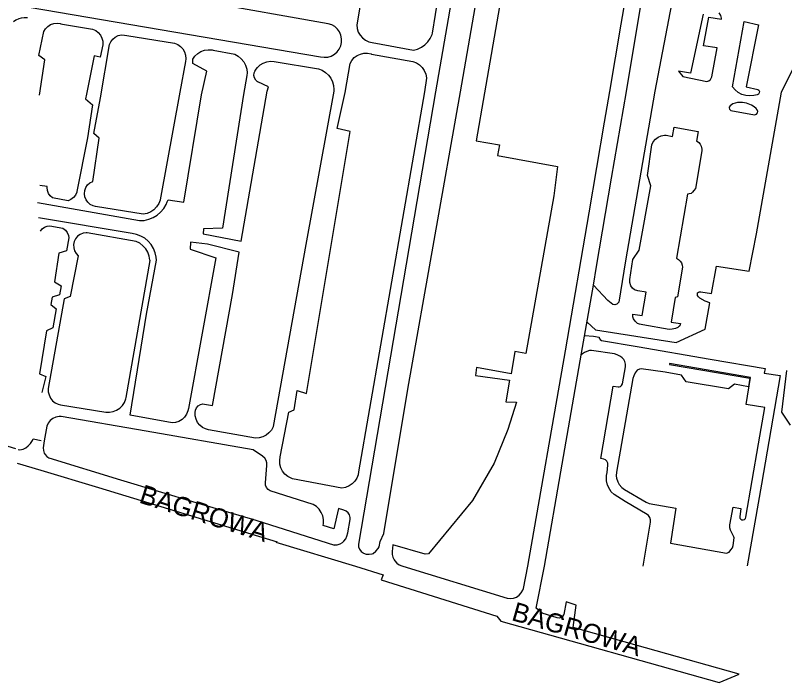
# Model space of a CAD drawing. Extents: x -304109 to -273954, y 21500 to 39796.
# Drawn here: x -288813.5 to -288408.3, y 27938.6 to 28290.1 of the extents above; entities that cross this region are included whole.
import ezdxf

# ---------------------------------------------------------------- set-up
doc = ezdxf.new("R2010")
doc.units = 0
doc.layers.add('krawedzie_ulic', color=7, linetype='Continuous')
doc.layers.add('nazwy_ulic', color=7, linetype='Continuous')

msp = doc.modelspace()

# ---------------------------------------------------------------- linework, layer by layer
at = {"layer": 'krawedzie_ulic'}
for points in [[(-288580.571, 28593.104), (-288596.873, 28499.838), (-288608.319, 28435.198), (-288633.714, 28285.043), (-288633.521, 28283.136), (-288632.938, 28281.298), (-288631.989, 28279.619), (-288630.715, 28278.172), (-288629.17, 28277.017), (-288627.421, 28276.205), (-288625.542, 28275.771), (-288603.838, 28271.76), (-288601.67, 28272.317), (-288599.636, 28273.251), (-288597.8, 28274.531), (-288596.221, 28276.117), (-288594.948, 28277.958), (-288594.023, 28279.997), (-288593.781, 28280.766), (-288590.587, 28300.504), (-288574.944, 28390.127), (-288556.477, 28498.04), (-288542.794, 28574.763)], [(-288580.992, 28314.684), (-288592.183, 28249.728), (-288632.796, 28011.538), (-288632.718, 28010.17), (-288632.251, 28008.882), (-288631.433, 28007.782), (-288630.334, 28006.964), (-288630.216, 28006.903), (-288628.729, 28006.385), (-288627.159, 28006.258), (-288625.608, 28006.528), (-288625.105, 28006.707), (-288623.658, 28007.841), (-288622.489, 28009.26), (-288621.941, 28010.23), (-288621.398, 28013.05), (-288619.48, 28017.176), (-288606.831, 28093.244), (-288579.081, 28249.867), (-288535.519, 28500.316)], [(-288541.331, 28393.889), (-288566.489, 28249.294), (-288570.78, 28224.066), (-288558.472, 28221.807), (-288559.624, 28216.272), (-288527.94, 28210.507), (-288529.899, 28194.951), (-288544.629, 28111.926), (-288550.39, 28112.964), (-288552.34, 28101.352), (-288570.659, 28104.581), (-288571.235, 28100.43), (-288553.261, 28098.008), (-288555.105, 28086.593), (-288549.576, 28086.281), (-288554.184, 28071.983), (-288561.318, 28054.143), (-288572.703, 28034.587), (-288595.861, 28006.453), (-288597.705, 28006.222), (-288614.69, 28011.146), (-288615.057, 28007.766), (-288615.088, 28006.192), (-288614.723, 28004.66), (-288613.985, 28003.269), (-288613.622, 28002.804), (-288612.655, 28001.599), (-288611.413, 28000.681), (-288609.977, 28000.111), (-288609.435, 28000), (-288554.453, 27983.197), (-288552.796, 27982.972), (-288551.134, 27983.146), (-288549.56, 27983.709), (-288548.163, 27984.628), (-288547.024, 27985.852), (-288546.207, 27987.31), (-288545.92, 27988.156), (-288543.62, 28000), (-288523.794, 28113.41), (-288511.264, 28185.994), (-288503.184, 28233.757), (-288500.413, 28250), (-288494.36, 28285.372), (-288483.531, 28348.187)], [(-288509.075, 28148.032), (-288507.459, 28157.789), (-288499.51, 28204.333), (-288491.639, 28250), (-288483.028, 28301.955)], [(-288806.261, 28294.403), (-288652.719, 28268.252), (-288650.857, 28267.996), (-288648.973, 28268.137), (-288647.161, 28268.669), (-288645.5, 28269.571), (-288644.066, 28270.801), (-288642.923, 28272.305), (-288642.12, 28274.015), (-288641.695, 28275.856), (-288641.665, 28277.745), (-288642.033, 28279.598), (-288642.781, 28281.332), (-288643.877, 28282.871), (-288645.272, 28284.145), (-288646.903, 28285.099), (-288648.698, 28285.688), (-288714.178, 28297.184)], [(-288467.919, 28295.965), (-288476.686, 28250.079), (-288492.142, 28160.816), (-288495.673, 28139.059), (-288495.97, 28138.643), (-288496.683, 28137.989), (-288497.692, 28137.692), (-288498.762, 28137.811), (-288501.494, 28139.832), (-288509.075, 28148.032)], [(-288451.246, 28290.787), (-288457.858, 28259.573), (-288464.182, 28260.724), (-288462.026, 28257.847), (-288449.234, 28255.258), (-288448.18, 28255.621), (-288447.32, 28256.329), (-288446.763, 28257.295), (-288446.647, 28257.703), (-288443.916, 28272.95), (-288451.102, 28274.101), (-288448.228, 28289.205), (-288441.616, 28288.054), (-288441.646, 28288.544), (-288442, 28290.015), (-288442.725, 28291.342)], [(-288807.091, 28288.709), (-288808.829, 28288.856), (-288810.554, 28288.605), (-288811.665, 28288.217), (-288813.189, 28287.595), (-288814.518, 28286.626)], [(-288800.779, 28247.978), (-288798.062, 28266.697), (-288801.099, 28268.937), (-288798.547, 28281.542), (-288797.634, 28283.027), (-288796.408, 28284.265), (-288794.932, 28285.193), (-288793.284, 28285.76), (-288791.55, 28285.939), (-288789.821, 28285.719), (-288789.755, 28285.702), (-288772.809, 28282.822), (-288771.215, 28282.109), (-288769.824, 28281.053), (-288768.709, 28279.709), (-288767.927, 28278.147), (-288767.521, 28276.448), (-288767.51, 28274.702), (-288767.534, 28274.503), (-288768.858, 28268.137), (-288772.055, 28268.777), (-288776.052, 28248.618), (-288776.591, 28246.171), (-288772.93, 28242.914), (-288775.574, 28225.617), (-288781.064, 28197.329), (-288781.18, 28196.941), (-288781.886, 28195.439), (-288782.93, 28194.148), (-288784.252, 28193.143), (-288785.775, 28192.482), (-288793.909, 28193.906), (-288795.127, 28194.955), (-288796.049, 28196.272), (-288796.618, 28197.775), (-288796.801, 28199.371), (-288796.768, 28199.96), (-288800.688, 28200.469)], [(-288435.867, 28252.381), (-288429.687, 28286.903), (-288422.069, 28285.177), (-288428.537, 28252.525), (-288422.357, 28251.086), (-288421.921, 28250.703), (-288421.616, 28249.989), (-288421.699, 28249.217), (-288422.151, 28248.585), (-288422.854, 28248.255), (-288424.532, 28247.822), (-288426.668, 28247.643), (-288428.8, 28247.862), (-288430.854, 28248.473), (-288432.76, 28249.455), (-288434.45, 28250.773), (-288435.867, 28252.381)], [(-288764.017, 28274.663), (-288763.304, 28276.227), (-288762.25, 28277.584), (-288760.911, 28278.663), (-288759.36, 28279.403), (-288757.68, 28279.767), (-288755.962, 28279.734), (-288754.745, 28279.462), (-288729.646, 28275.463), (-288727.969, 28274.765), (-288726.484, 28273.719), (-288725.263, 28272.373), (-288724.365, 28270.794), (-288723.834, 28269.056), (-288723.694, 28267.245), (-288723.891, 28265.703), (-288726.814, 28249.578), (-288737.176, 28192.889), (-288737.201, 28192.805), (-288737.975, 28190.909), (-288739.102, 28189.198), (-288740.54, 28187.738), (-288742.233, 28186.585), (-288744.118, 28185.782), (-288746.123, 28185.359), (-288771.338, 28189.429), (-288772.595, 28189.763), (-288774.071, 28190.521), (-288775.324, 28191.609), (-288776.281, 28192.964), (-288776.887, 28194.509), (-288777.108, 28196.153), (-288776.929, 28197.803), (-288776.363, 28199.362), (-288775.441, 28200.742), (-288774.217, 28201.861), (-288772.761, 28202.657), (-288769.304, 28225.45), (-288772.151, 28227.892), (-288768.698, 28246.698), (-288764.017, 28274.663)], [(-288801.836, 28191.53), (-288748.154, 28181.966), (-288745.687, 28182.114), (-288743.276, 28182.657), (-288740.984, 28183.581), (-288738.87, 28184.862), (-288736.991, 28186.468), (-288735.395, 28188.354), (-288734.123, 28190.474), (-288733.516, 28191.871), (-288733.109, 28192.889), (-288724.772, 28191.668), (-288715.464, 28248.138), (-288712.746, 28260.777), (-288720.1, 28264.777), (-288720.054, 28266.983), (-288718.905, 28268.606), (-288717.455, 28269.966), (-288715.763, 28271.01), (-288713.896, 28271.695), (-288711.93, 28271.993), (-288709.945, 28271.893), (-288709.344, 28271.783), (-288697.953, 28269.577), (-288696.14, 28268.571), (-288694.553, 28267.235), (-288693.252, 28265.621), (-288692.284, 28263.787), (-288691.685, 28261.802), (-288691.477, 28259.739), (-288691.558, 28258.377), (-288693.317, 28248.458), (-288704.497, 28178.06), (-288714.461, 28177.653), (-288714.664, 28175.008), (-288694.533, 28171.141), (-288680.848, 28250.218), (-288680.208, 28252.458), (-288685.803, 28255.018), (-288685.968, 28255.124), (-288686.93, 28256.011), (-288687.581, 28257.147), (-288687.862, 28258.425), (-288687.745, 28259.729), (-288687.242, 28260.937), (-288687.17, 28261.065), (-288686.029, 28262.654), (-288684.588, 28263.978), (-288682.91, 28264.983), (-288681.062, 28265.626), (-288679.122, 28265.881), (-288677.171, 28265.737), (-288653.838, 28261.852), (-288651.89, 28261.136), (-288650.114, 28260.061), (-288648.578, 28258.666), (-288647.337, 28257.002), (-288646.437, 28255.132), (-288645.911, 28253.124), (-288645.78, 28251.053), (-288645.845, 28250.173), (-288660.608, 28169.327), (-288677.674, 28073.619), (-288677.781, 28073.344), (-288678.694, 28071.622), (-288679.938, 28070.122), (-288681.462, 28068.908), (-288683.202, 28068.029), (-288685.083, 28067.522), (-288687.029, 28067.41), (-288711.871, 28071.85), (-288713.393, 28072.261), (-288715.022, 28073.084), (-288716.433, 28074.241), (-288717.559, 28075.677), (-288718.346, 28077.323), (-288718.756, 28079.101), (-288718.771, 28080.926), (-288718.618, 28082.229), (-288718.082, 28083.427), (-288717.212, 28084.409), (-288716.088, 28085.085), (-288714.812, 28085.393), (-288713.842, 28085.366), (-288709.601, 28084.536), (-288699.066, 28142.978), (-288695.684, 28165.348), (-288712.245, 28169.59), (-288721.215, 28170.675), (-288721.511, 28166.926), (-288708.006, 28162.289), (-288722.32, 28082.998), (-288722.595, 28081.717), (-288723.313, 28079.986), (-288724.38, 28078.446)], [(-288637.212, 28264.732), (-288636.277, 28266.385), (-288635.017, 28267.805), (-288633.488, 28268.931), (-288631.758, 28269.713), (-288629.903, 28270.116), (-288628.004, 28270.123), (-288626.146, 28269.733), (-288626.022, 28269.692), (-288604.158, 28265.84), (-288602.311, 28265.117), (-288600.646, 28264.039), (-288599.231, 28262.65), (-288598.122, 28261.005), (-288597.365, 28259.172), (-288596.99, 28257.224), (-288596.979, 28257.088), (-288598.098, 28249.728), (-288632.753, 28049.642), (-288633.029, 28048.154), (-288633.726, 28046.332), (-288634.778, 28044.689), (-288636.143, 28043.295), (-288637.763, 28042.207), (-288639.571, 28041.471), (-288641.49, 28041.119), (-288667.518, 28046.003), (-288668.333, 28046.295), (-288670.061, 28047.219), (-288671.566, 28048.474), (-288672.785, 28050.008), (-288673.668, 28051.757), (-288674.179, 28053.648), (-288674.296, 28055.604), (-288674.014, 28057.543), (-288669.54, 28081.149), (-288666.693, 28082.37), (-288665.067, 28092.545), (-288660.186, 28090.917), (-288637.226, 28228.911), (-288643.936, 28230.539), (-288639.802, 28249.396), (-288637.212, 28264.732)], [(-288512.374, 28128.539), (-288508.028, 28124.533), (-288465.445, 28117.698), (-288450.141, 28124.826), (-288447.768, 28138.719), (-288450.129, 28139.566), (-288453.01, 28141.081), (-288453.723, 28141.795), (-288454.198, 28142.597), (-288454.287, 28143.311), (-288454.139, 28143.875), (-288453.634, 28144.351), (-288453.099, 28144.5), (-288452.416, 28144.44), (-288446.802, 28143.519), (-288444.282, 28157.967), (-288426.984, 28155.308), (-288423.079, 28175.072), (-288409.9, 28249.661), (-288401.227, 28267.276)], [(-288436.676, 28240.045), (-288424.171, 28237.727), (-288423.636, 28237.786), (-288423.072, 28238.083), (-288422.686, 28238.737), (-288422.508, 28239.48), (-288422.745, 28240.402), (-288423.31, 28241.056), (-288424.29, 28241.918), (-288425.775, 28242.81), (-288428.478, 28243.82), (-288430.587, 28244.206), (-288433.171, 28244.206), (-288435.696, 28243.463), (-288437.092, 28242.453), (-288437.597, 28241.68), (-288437.567, 28241.294), (-288437.359, 28240.64), (-288436.676, 28240.045)], [(-288489.871, 28150.89), (-288488.269, 28161.553), (-288484.943, 28166.487), (-288478.889, 28200.32), (-288480.617, 28205.744), (-288478.342, 28221.935), (-288477.539, 28223.5), (-288476.404, 28224.844), (-288474.996, 28225.897), (-288473.386, 28226.607), (-288471.658, 28226.935), (-288470.69, 28226.947), (-288467.31, 28226.252), (-288466.538, 28231.127), (-288453.944, 28228.986), (-288454.776, 28223.815), (-288454.287, 28223.564), (-288453.574, 28223.058), (-288452.742, 28222.226), (-288452.267, 28221.245), (-288451.97, 28219.61), (-288451.94, 28218.867), (-288455.143, 28199.734), (-288455.351, 28198.842), (-288456.093, 28197.772), (-288456.836, 28196.91), (-288457.638, 28196.315), (-288458.648, 28196.018), (-288459.48, 28195.959), (-288465.296, 28162.228), (-288464.287, 28161.574), (-288463.306, 28160.653), (-288462.653, 28159.761), (-288462.267, 28158.483), (-288462.178, 28157.472), (-288464.701, 28141.863), (-288465.948, 28141.447), (-288468.083, 28128.452), (-288463.212, 28127.738), (-288463.419, 28127.144), (-288463.835, 28126.46), (-288464.578, 28125.747), (-288465.736, 28125.212), (-288467.637, 28124.766), (-288469.123, 28124.617), (-288482.973, 28127.013), (-288484.814, 28127.429), (-288485.824, 28127.875), (-288487.072, 28128.975), (-288487.874, 28130.164), (-288488.23, 28131.353), (-288488.26, 28132.661), (-288483.329, 28132.007), (-288481.28, 28144.232), (-288485.706, 28145.064), (-288487.34, 28145.48), (-288488.498, 28146.372), (-288489.36, 28147.65), (-288489.924, 28149.374), (-288489.871, 28150.89)], [(-288744.465, 28132.646), (-288739.245, 28161.103), (-288739.356, 28162.737), (-288739.852, 28165.069), (-288740.73, 28167.285), (-288741.965, 28169.324), (-288743.524, 28171.128), (-288745.362, 28172.646), (-288747.427, 28173.836), (-288749.662, 28174.665), (-288752.004, 28175.109), (-288801.293, 28183.396)], [(-288800.303, 28176.367), (-288800.25, 28176.462), (-288799.339, 28177.642), (-288798.148, 28178.539), (-288796.762, 28179.089), (-288795.28, 28179.252), (-288788.478, 28178.068), (-288787.2, 28177.015), (-288786.21, 28175.687), (-288785.566, 28174.161), (-288785.324, 28172.84), (-288786.507, 28166.131), (-288790.647, 28164.848), (-288792.911, 28149.684), (-288789.46, 28147.612), (-288790.249, 28142.975), (-288794.094, 28141.594), (-288794.882, 28137.746), (-288792.025, 28135.512), (-288793.7, 28125.449), (-288797.151, 28123.97), (-288800.892, 28101.199), (-288797.54, 28099.916), (-288799.511, 28091.53)], [(-288796.181, 28093.638), (-288796.187, 28091.863), (-288795.797, 28090.132), (-288795.03, 28088.531), (-288793.925, 28087.143), (-288792.538, 28086.035), (-288790.939, 28085.266), (-288789.773, 28084.956), (-288765.917, 28081.108), (-288763.945, 28081.05), (-288762.002, 28081.39), (-288760.167, 28082.114), (-288758.515, 28083.193), (-288757.114, 28084.582), (-288756.021, 28086.224), (-288755.281, 28088.053), (-288755.074, 28088.902), (-288742.597, 28161.005), (-288742.611, 28161.188), (-288742.985, 28163.311), (-288743.744, 28165.329), (-288744.862, 28167.172), (-288746.301, 28168.777), (-288748.011, 28170.089), (-288749.934, 28171.064), (-288775.663, 28175.602), (-288776.213, 28175.604), (-288777.852, 28175.343), (-288779.382, 28174.7), (-288780.714, 28173.71), (-288781.772, 28172.432), (-288782.494, 28170.938), (-288782.84, 28169.314), (-288782.788, 28167.656), (-288782.343, 28166.057), (-288781.529, 28164.611), (-288780.394, 28163.4), (-288784.729, 28141.997), (-288787.883, 28140.715), (-288796.181, 28093.638)], [(-288676.33, 28012.652), (-288634.306, 28000), (-288619.834, 27995.36), (-288620.886, 27992.7), (-288559.969, 27973.671), (-288557.816, 27971.074), (-288442.851, 27938.649), (-288432.188, 27943.098), (-288519.736, 27967.751), (-288518.084, 27979.387), (-288523.402, 27981.132), (-288524.709, 27974.532), (-288524.743, 27974.43), (-288525.274, 27973.534), (-288526.102, 27972.902), (-288527.105, 27972.624), (-288528.14, 27972.742), (-288536.068, 27975.232), (-288539.213, 27977.791), (-288534.796, 28000), (-288525.553, 28053.728), (-288515.329, 28112.237), (-288511.553, 28133.069), (-288509.075, 28148.032)], [(-288724.38, 28078.446), (-288725.749, 28077.168), (-288727.358, 28076.208), (-288729.133, 28075.61), (-288730.995, 28075.402), (-288753.127, 28079.437), (-288744.465, 28132.646)], [(-288513.662, 28121.432), (-288509.022, 28121.12), (-288506.022, 28120.615), (-288505.992, 28119.991), (-288505.517, 28119.277), (-288504.774, 28118.831), (-288486.015, 28115.685), (-288447.471, 28109.033), (-288418.572, 28104.147), (-288419.018, 28101.71), (-288410.76, 28100.372), (-288420.593, 28043.245), (-288428.101, 28000.224)], [(-288482.913, 28000.008), (-288478.965, 28023.168), (-288478.965, 28024.446), (-288479.292, 28025.694), (-288480.035, 28026.616), (-288480.718, 28027.151), (-288492.263, 28034.095), (-288498.163, 28037.766), (-288499.648, 28039.103), (-288500.451, 28040.292), (-288501.668, 28042.67), (-288502.203, 28044.84), (-288502.172, 28047.676), (-288501.845, 28049.4), (-288501.37, 28053.116), (-288501.429, 28054.186), (-288502.023, 28055.256), (-288502.734, 28056.021), (-288503.507, 28056.378), (-288505.17, 28056.645), (-288498.612, 28094.858), (-288496.028, 28094.412), (-288495.553, 28094.412), (-288494.751, 28094.62), (-288494.216, 28095.125), (-288493.8, 28095.958), (-288492.198, 28104.976), (-288492.227, 28106.313), (-288492.554, 28107.8), (-288493.089, 28108.781), (-288493.861, 28109.702), (-288494.752, 28110.415), (-288496.501, 28111.363), (-288497.987, 28111.838), (-288509.98, 28113.581), (-288511.168, 28113.522), (-288512.594, 28113.016), (-288513.812, 28112.481), (-288514.851, 28111.738), (-288515.51, 28111.199)], [(-288438.878, 28006.808), (-288437.601, 28007.402), (-288436.62, 28008.532), (-288435.789, 28009.632), (-288435.432, 28010.94), (-288434.838, 28014.923), (-288435.016, 28015.458), (-288436.917, 28018.929), (-288437.155, 28020.118), (-288437.244, 28021.723), (-288435.432, 28031.062), (-288431.333, 28030.438), (-288431.986, 28025.979), (-288431.838, 28025.295), (-288431.481, 28024.82), (-288430.828, 28024.463), (-288430.174, 28024.374), (-288429.491, 28024.582), (-288428.986, 28025.087), (-288428.689, 28025.86), (-288422.073, 28064.328), (-288418.842, 28083.554), (-288428.636, 28085.215), (-288426.233, 28099.406), (-288468.993, 28106.789), (-288469.053, 28106.195), (-288426.586, 28098.923), (-288427.358, 28094.465), (-288434.725, 28095.802), (-288437.814, 28093.335), (-288460.18, 28097.021), (-288462.646, 28100.648), (-288471.274, 28102.128), (-288483.929, 28103.882), (-288484.811, 28103.732), (-288485.969, 28103.197), (-288487.098, 28101.74), (-288487.722, 28100.313), (-288488.197, 28098.767), (-288496.859, 28049.533), (-288496.979, 28047.623), (-288496.801, 28046.345), (-288496.118, 28044.413), (-288495.405, 28042.956), (-288494.157, 28041.44), (-288492.702, 28040.34), (-288481.307, 28033.665), (-288479.644, 28032.922), (-288465.574, 28030.607), (-288468.365, 28012.096), (-288438.878, 28006.808)], [(-288407.304, 28103.062), (-288409.975, 28081.044), (-288405.341, 28074.326)], [(-288645.563, 28011.149), (-288644.008, 28011.209), (-288642.52, 28011.663), (-288641.195, 28012.479), (-288640.522, 28013.115), (-288639.517, 28014.381), (-288638.861, 28015.829), (-288638.469, 28017.523), (-288637.22, 28024.635), (-288637.218, 28025.682), (-288637.566, 28026.979), (-288638.28, 28028.117), (-288639.295, 28028.997), (-288640.523, 28029.54), (-288643.32, 28030.333), (-288645.809, 28019.642), (-288651.442, 28021.434), (-288651.268, 28022.529), (-288651.264, 28024.526), (-288651.657, 28026.484), (-288652.432, 28028.325), (-288653.556, 28029.975), (-288654.987, 28031.369), (-288656.666, 28032.45), (-288679.312, 28039.695), (-288680.406, 28040.396), (-288681.238, 28041.395), (-288681.728, 28042.598), (-288681.835, 28043.846), (-288681.046, 28052.922), (-288681.044, 28054.333), (-288681.435, 28055.688), (-288682.19, 28056.879), (-288683.248, 28057.813), (-288683.313, 28057.855), (-288688.341, 28061.21), (-288744.676, 28071.065), (-288789.478, 28078.766), (-288790.447, 28078.75), (-288792.15, 28078.414), (-288793.732, 28077.697), (-288795.108, 28076.639), (-288796.207, 28075.295), (-288796.97, 28073.735), (-288798.336, 28066.044), (-288798.907, 28062.309)], [(-288846.62, 28071.973), (-288813.48, 28061.917)], [(-288812.107, 28061.5), (-288811.089, 28061.191), (-288809.477, 28061.594), (-288808.007, 28062.369), (-288806.836, 28063.391), (-288805.535, 28064.674), (-288804.543, 28066.208), (-288804.18, 28067.044), (-288800, 28066.142)], [(-288798.882, 28062.309), (-288798.78, 28060.848), (-288798.289, 28059.469), (-288797.875, 28058.797), (-288796.982, 28057.718), (-288795.973, 28057.011), (-288758.091, 28045.443), (-288718.405, 28033.437), (-288686.848, 28024.254), (-288645.386, 28011.073)], [(-288675.465, 28012.7), (-288718.225, 28025.657), (-288769.472, 28041.287), (-288800, 28050.302), (-288812.398, 28054.092)]]:
    msp.add_lwpolyline(points, dxfattribs=at)

# ---------------------------------------------------------------- texts
at = {"layer": 'nazwy_ulic'}
for rotation, p in [(342.5294, (-288748.875, 28033.564)), (344.01981, (-288552.69, 27971.651))]:
    msp.add_text('BAGROWA', height=10, rotation=rotation, dxfattribs=at).set_placement(p)

doc.saveas('drawing.dxf')
